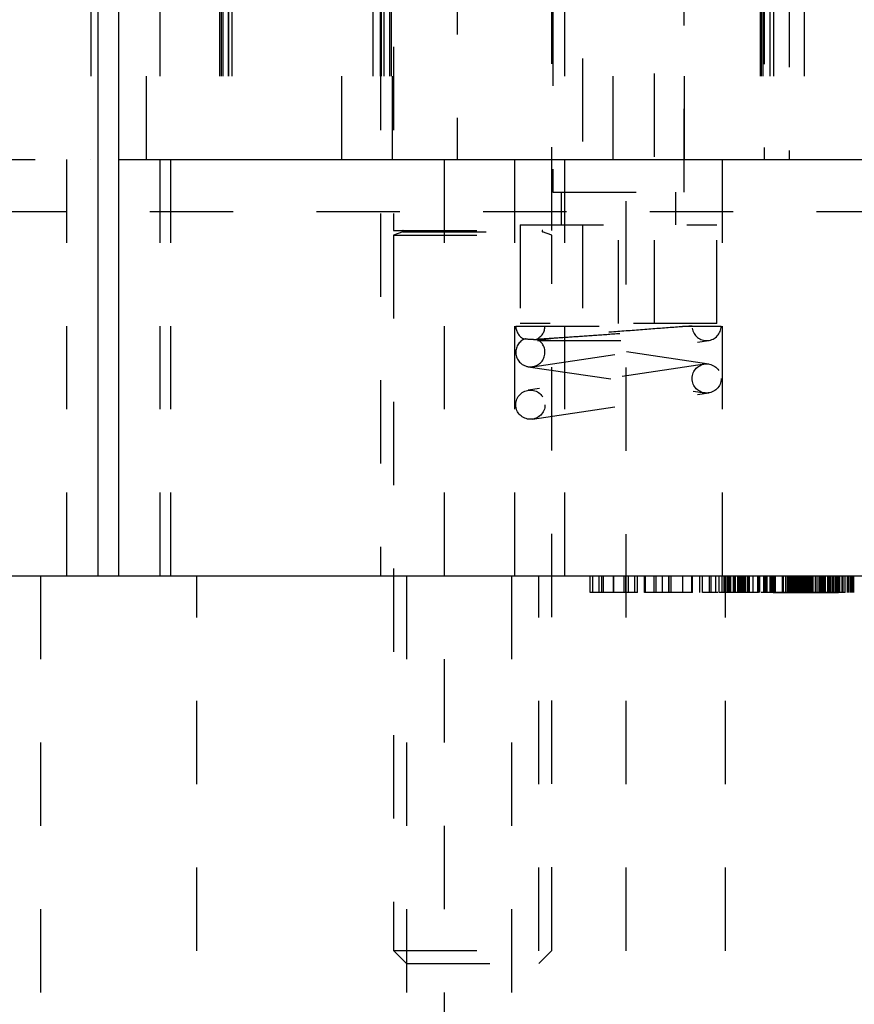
# Model space of a CAD drawing. Header units: inches. Extents: x 1880 to 2363, y -453 to -54.
# Tile 423 of 656: x 1901.81 to 1902.81, y -151.49 to -150.31. Entities that reach past the tile are written whole.
import ezdxf

# ---------------------------------------------------------------- set-up
doc = ezdxf.new("R2010")
doc.units = ezdxf.units.IN
doc.header["$LTSCALE"] = 0.5
doc.header["$MEASUREMENT"] = 0
doc.linetypes.add('HIDDEN', pattern=[0.225, 0.15, -0.075])
doc.layers.add('SID-M-H', color=4, linetype='HIDDEN')
doc.layers.add('SID-M-S', color=105, linetype='Continuous')

msp = doc.modelspace()

# ---------------------------------------------------------------- linework, layer by layer
at = {"layer": 'SID-M-H'}
for p, q in [((1902.33392, -149.2282), (1902.33392, -150.4782)), ((1902.52142, -150.4782), (1902.52142, -149.2282)), ((1902.70267, -149.46403), (1902.70267, -150.4782)), ((1902.73267, -149.46773), (1902.73267, -150.4782)), ((1901.89417, -149.4782), (1901.89417, -150.4782)), ((1901.96117, -150.4782), (1901.96117, -149.4782)), ((1902.04879, -149.4782), (1902.04879, -150.4782)), ((1902.05073, -149.4782), (1902.05073, -150.4782)), ((1902.05267, -149.4782), (1902.05267, -150.4782)), ((1902.0592, -149.4782), (1902.0592, -150.4782)), ((1902.05967, -149.4782), (1902.05967, -150.4782)), ((1902.06362, -149.4782), (1902.06362, -150.4782)), ((1902.19567, -150.4782), (1902.19567, -149.4782)), ((1902.23267, -149.4782), (1902.23267, -150.4782)), ((1902.24171, -149.4782), (1902.24171, -150.4782)), ((1902.24267, -149.4782), (1902.24267, -150.4782)), ((1902.24613, -149.4782), (1902.24613, -150.4782)), ((1902.25267, -149.4782), (1902.25267, -150.4782)), ((1902.25461, -149.4782), (1902.25461, -150.4782)), ((1902.25654, -150.4782), (1902.25654, -149.4782)), ((1902.44867, -149.4782), (1902.44867, -150.4782)), ((1902.60667, -150.4782), (1902.60667, -149.4782)), ((1902.69767, -149.4782), (1902.69767, -150.4782)), ((1902.69879, -149.4782), (1902.69879, -150.4782)), ((1902.70073, -149.4782), (1902.70073, -150.4782)), ((1902.7092, -149.4782), (1902.7092, -150.4782)), ((1902.71362, -149.4782), (1902.71362, -150.4782)), ((1902.75069, -149.4782), (1902.75069, -150.4782)), ((1902.44893, -149.49001), (1902.44893, -150.51757)), ((1902.60641, -150.51757), (1902.60641, -149.49001)), ((1902.48436, -149.55694), (1902.48436, -150.67505)), ((1902.57097, -150.67505), (1902.57097, -149.55694)), ((1901.97767, -150.9782), (1901.97767, -149.7282)), ((1902.24204, -149.9432), (1902.24204, -150.9782)), ((1902.25767, -149.9432), (1902.25767, -150.5636)), ((1902.44767, -150.5636), (1902.44767, -149.9432)), ((1902.46329, -150.9782), (1902.46329, -149.9432)), ((1900.92767, -150.4782), (1901.92767, -150.4782)), ((1901.86517, -150.4782), (1901.86517, -150.9782)), ((1901.99017, -150.9782), (1901.99017, -150.4782)), ((1902.31829, -150.4782), (1902.31829, -153.2282)), ((1902.40267, -150.4782), (1902.40267, -150.9782)), ((1902.53704, -153.2282), (1902.53704, -150.4782)), ((1902.65267, -150.9782), (1902.65267, -150.4782)), ((1902.44893, -150.51757), (1902.60641, -150.51757)), ((1902.45877, -150.51757), (1902.45877, -150.55694)), ((1902.59656, -150.55694), (1902.59656, -150.51757)), ((1899.76517, -150.5407), (1903.54642, -150.5407)), ((1902.40956, -150.55694), (1902.64578, -150.55694)), ((1902.40956, -150.55694), (1902.40956, -150.67505)), ((1902.52767, -150.67505), (1902.52767, -150.55694)), ((1902.64578, -150.67505), (1902.64578, -150.55694)), ((1902.25767, -150.5636), (1902.44767, -150.5636)), ((1902.26897, -150.56512), (1902.25767, -150.56924)), ((1902.26897, -150.56512), (1902.43636, -150.56512)), ((1902.44767, -150.56924), (1902.43636, -150.56512)), ((1902.25767, -150.56924), (1902.44767, -150.56924)), ((1902.25767, -150.56924), (1902.25767, -151.4277)), ((1902.44767, -151.4277), (1902.44767, -150.56924)), ((1902.64578, -150.67505), (1902.40956, -150.67505)), ((1902.40442, -150.6782), (1902.61592, -150.6782)), ((1902.42449, -150.72701), (1902.63599, -150.69551)), ((1902.43049, -150.6957), (1902.63342, -150.6957)), ((1902.63599, -150.72389), (1902.44133, -150.6949)), ((1902.63084, -150.72389), (1902.41934, -150.75539)), ((1902.41934, -150.72701), (1902.63084, -150.75851)), ((1902.42449, -150.79001), (1902.63599, -150.75851)), ((1901.83392, -150.9782), (1901.83392, -153.2282)), ((1902.02142, -153.2282), (1902.02142, -150.9782)), ((1902.27317, -150.9782), (1902.27317, -153.2282)), ((1902.39917, -150.9782), (1902.39917, -153.2282)), ((1902.43217, -153.2282), (1902.43217, -150.9782)), ((1902.49372, -150.9982), (1902.49372, -150.9782)), ((1902.49692, -150.9982), (1902.49692, -150.9782)), ((1902.5044, -150.9982), (1902.5044, -150.9782)), ((1902.50761, -150.9982), (1902.50761, -150.9782)), ((1902.50978, -150.9982), (1902.50978, -150.9782)), ((1902.52176, -150.9982), (1902.52176, -150.9782)), ((1902.52188, -150.9982), (1902.52188, -150.9782)), ((1902.52203, -150.9982), (1902.52203, -150.9782)), ((1902.52211, -150.9982), (1902.52211, -150.9782)), ((1902.52215, -150.9982), (1902.52215, -150.9782)), ((1902.53458, -150.9982), (1902.53458, -150.9782)), ((1902.53645, -150.9982), (1902.53645, -150.9782)), ((1902.53966, -150.9982), (1902.53966, -150.9782)), ((1902.54714, -150.9982), (1902.54714, -150.9782)), ((1902.55034, -150.9982), (1902.55034, -150.9782)), ((1902.55889, -150.9982), (1902.55889, -150.9782)), ((1902.55996, -150.9982), (1902.55996, -150.9782)), ((1902.56009, -150.9982), (1902.56009, -150.9782)), ((1902.57064, -150.9982), (1902.57064, -150.9782)), ((1902.5728, -150.9982), (1902.5728, -150.9782)), ((1902.58066, -150.9982), (1902.58066, -150.9782)), ((1902.58807, -150.9982), (1902.58807, -150.9782)), ((1902.5883, -150.9982), (1902.5883, -150.9782)), ((1902.59094, -150.9982), (1902.59094, -150.9782)), ((1902.60483, -150.9982), (1902.60483, -150.9782)), ((1902.61551, -150.9982), (1902.61551, -150.9782)), ((1902.61658, -150.9982), (1902.61658, -150.9782)), ((1902.62531, -150.9982), (1902.62531, -150.9782)), ((1902.62833, -150.9982), (1902.62833, -150.9782)), ((1902.63691, -150.9982), (1902.63691, -150.9782)), ((1902.63902, -150.9982), (1902.63902, -150.9782)), ((1902.64434, -150.9982), (1902.64434, -150.9782)), ((1902.64857, -150.9982), (1902.64857, -150.9782)), ((1902.65203, -150.9982), (1902.65203, -150.9782)), ((1902.65434, -150.9982), (1902.65434, -150.9782)), ((1902.65617, -153.2282), (1902.65617, -150.9782)), ((1902.65653, -150.9982), (1902.65653, -150.9782)), ((1902.65665, -150.9982), (1902.65665, -150.9782)), ((1902.6567, -150.9982), (1902.6567, -150.9782)), ((1902.65895, -150.9982), (1902.65895, -150.9782)), ((1902.6602, -150.9982), (1902.6602, -150.9782)), ((1902.66084, -150.9982), (1902.66084, -150.9782)), ((1902.66241, -150.9982), (1902.66241, -150.9782)), ((1902.66247, -150.9982), (1902.66247, -150.9782)), ((1902.66575, -150.9982), (1902.66575, -150.9782)), ((1902.66622, -150.9982), (1902.66622, -150.9782)), ((1902.66703, -150.9982), (1902.66703, -150.9782)), ((1902.66737, -150.9982), (1902.66737, -150.9782)), ((1902.66818, -150.9982), (1902.66818, -150.9782)), ((1902.67107, -150.9982), (1902.67107, -150.9782)), ((1902.67238, -150.9982), (1902.67238, -150.9782)), ((1902.67245, -150.9982), (1902.67245, -150.9782)), ((1902.67346, -150.9982), (1902.67346, -150.9782)), ((1902.67427, -150.9982), (1902.67427, -150.9782)), ((1902.67453, -150.9982), (1902.67453, -150.9782)), ((1902.67626, -150.9982), (1902.67626, -150.9782)), ((1902.67651, -150.9982), (1902.67651, -150.9782)), ((1902.6766, -150.9982), (1902.6766, -150.9782)), ((1902.67673, -150.9982), (1902.67673, -150.9782)), ((1902.67799, -150.9982), (1902.67799, -150.9782)), ((1902.67815, -150.9982), (1902.67815, -150.9782)), ((1902.67853, -150.9982), (1902.67853, -150.9782)), ((1902.67891, -150.9982), (1902.67891, -150.9782)), ((1902.67895, -150.9982), (1902.67895, -150.9782)), ((1902.68061, -150.9982), (1902.68061, -150.9782)), ((1902.68278, -150.9982), (1902.68278, -150.9782)), ((1902.68329, -150.9982), (1902.68329, -150.9782)), ((1902.68349, -150.9982), (1902.68349, -150.9782)), ((1902.68496, -150.9982), (1902.68496, -150.9782)), ((1902.68922, -150.9982), (1902.68922, -150.9782)), ((1902.6947, -150.9982), (1902.6947, -150.9782)), ((1902.69472, -150.9982), (1902.69472, -150.9782)), ((1902.69521, -150.9982), (1902.69521, -150.9782)), ((1902.69587, -150.9982), (1902.69587, -150.9782)), ((1902.69604, -150.9982), (1902.69604, -150.9782)), ((1902.69638, -150.9982), (1902.69638, -150.9782)), ((1902.69703, -150.9982), (1902.69703, -150.9782)), ((1902.6971, -150.9982), (1902.6971, -150.9782)), ((1902.70226, -150.9982), (1902.70226, -150.9782)), ((1902.70276, -150.9982), (1902.70276, -150.9782)), ((1902.70281, -150.9982), (1902.70281, -150.9782)), ((1902.70287, -150.9982), (1902.70287, -150.9782)), ((1902.70368, -150.9982), (1902.70368, -150.9782)), ((1902.70395, -150.9982), (1902.70395, -150.9782)), ((1902.70453, -150.9982), (1902.70453, -150.9782)), ((1902.7051, -150.9982), (1902.7051, -150.9782)), ((1902.7055, -150.9982), (1902.7055, -150.9782)), ((1902.70626, -150.9982), (1902.70626, -150.9782)), ((1902.70972, -150.9982), (1902.70972, -150.9782)), ((1902.71107, -150.9982), (1902.71107, -150.9782)), ((1902.71203, -150.9982), (1902.71203, -150.9782)), ((1902.71318, -150.9982), (1902.71318, -150.9782)), ((1902.71434, -150.9982), (1902.71434, -150.9782)), ((1902.71533, -150.9982), (1902.71533, -150.9782)), ((1902.71603, -150.9982), (1902.71603, -150.9782)), ((1902.72449, -150.9982), (1902.72449, -150.9782)), ((1902.72587, -150.9982), (1902.72587, -150.9782)), ((1902.72863, -150.9982), (1902.72863, -150.9782)), ((1902.73049, -150.9982), (1902.73049, -150.9782)), ((1902.73209, -150.9982), (1902.73209, -150.9782)), ((1902.7328, -150.9982), (1902.7328, -150.9782)), ((1902.73395, -150.9982), (1902.73395, -150.9782)), ((1902.73469, -150.9982), (1902.73469, -150.9782)), ((1902.73496, -150.9982), (1902.73496, -150.9782)), ((1902.73666, -150.9982), (1902.73666, -150.9782)), ((1902.73741, -150.9982), (1902.73741, -150.9782)), ((1902.73746, -150.9982), (1902.73746, -150.9782)), ((1902.73799, -150.9982), (1902.73799, -150.9782)), ((1902.73841, -150.9982), (1902.73841, -150.9782)), ((1902.73856, -150.9782), (1902.73856, -150.9982)), ((1902.73857, -150.9982), (1902.73857, -150.9782)), ((1902.73893, -150.9982), (1902.73893, -150.9782)), ((1902.74065, -150.9982), (1902.74065, -150.9782)), ((1902.74087, -150.9982), (1902.74087, -150.9782)), ((1902.74159, -150.9982), (1902.74159, -150.9782)), ((1902.74203, -150.9982), (1902.74203, -150.9782)), ((1902.74277, -150.9982), (1902.74277, -150.9782)), ((1902.74434, -150.9982), (1902.74434, -150.9782)), ((1902.74556, -150.9982), (1902.74556, -150.9782)), ((1902.74661, -150.9982), (1902.74661, -150.9782)), ((1902.74744, -150.9982), (1902.74744, -150.9782)), ((1902.74777, -150.9982), (1902.74777, -150.9782)), ((1902.74837, -150.9982), (1902.74837, -150.9782)), ((1902.74983, -150.9982), (1902.74983, -150.9782)), ((1902.7501, -150.9982), (1902.7501, -150.9782)), ((1902.75081, -150.9982), (1902.75081, -150.9782)), ((1902.75184, -150.9982), (1902.75184, -150.9782)), ((1902.75194, -150.9982), (1902.75194, -150.9782)), ((1902.75223, -150.9982), (1902.75223, -150.9782)), ((1902.75256, -150.9982), (1902.75256, -150.9782)), ((1902.75275, -150.9982), (1902.75275, -150.9782)), ((1902.75387, -150.9982), (1902.75387, -150.9782)), ((1902.75472, -150.9982), (1902.75472, -150.9782)), ((1902.75513, -150.9982), (1902.75513, -150.9782)), ((1902.75547, -150.9982), (1902.75547, -150.9782)), ((1902.75587, -150.9982), (1902.75587, -150.9782)), ((1902.75735, -150.9982), (1902.75735, -150.9782)), ((1902.75742, -150.9982), (1902.75742, -150.9782)), ((1902.75775, -150.9982), (1902.75775, -150.9782)), ((1902.75818, -150.9982), (1902.75818, -150.9782)), ((1902.75819, -150.9982), (1902.75819, -150.9782)), ((1902.75977, -150.9982), (1902.75977, -150.9782)), ((1902.76022, -150.9982), (1902.76022, -150.9782)), ((1902.76148, -150.9982), (1902.76148, -150.9782)), ((1902.76395, -150.9982), (1902.76395, -150.9782)), ((1902.76411, -150.9982), (1902.76411, -150.9782)), ((1902.76626, -150.9982), (1902.76626, -150.9782)), ((1902.76857, -150.9982), (1902.76857, -150.9782)), ((1902.76905, -150.9982), (1902.76905, -150.9782)), ((1902.76972, -150.9982), (1902.76972, -150.9782)), ((1902.76988, -150.9982), (1902.76988, -150.9782)), ((1902.7712, -150.9982), (1902.7712, -150.9782)), ((1902.7712, -150.9982), (1902.7712, -150.9782)), ((1902.77138, -150.9982), (1902.77138, -150.9782)), ((1902.7717, -150.9982), (1902.7717, -150.9782)), ((1902.77228, -150.9982), (1902.77228, -150.9782)), ((1902.7726, -150.9982), (1902.7726, -150.9782)), ((1902.773, -150.9982), (1902.773, -150.9782)), ((1902.77333, -150.9982), (1902.77333, -150.9782)), ((1902.77465, -150.9982), (1902.77465, -150.9782)), ((1902.77507, -150.9982), (1902.77507, -150.9782)), ((1902.77621, -150.9982), (1902.77621, -150.9782)), ((1902.77894, -150.9982), (1902.77894, -150.9782)), ((1902.77918, -150.9982), (1902.77918, -150.9782)), ((1902.77958, -150.9982), (1902.77958, -150.9782)), ((1902.7801, -150.9982), (1902.7801, -150.9782)), ((1902.7805, -150.9982), (1902.7805, -150.9782)), ((1902.78126, -150.9982), (1902.78126, -150.9782)), ((1902.78183, -150.9982), (1902.78183, -150.9782)), ((1902.78271, -150.9982), (1902.78271, -150.9782)), ((1902.78492, -150.9982), (1902.78492, -150.9782)), ((1902.78537, -150.9982), (1902.78537, -150.9782)), ((1902.78611, -150.9982), (1902.78611, -150.9782)), ((1902.78818, -150.9982), (1902.78818, -150.9782)), ((1902.78844, -150.9982), (1902.78844, -150.9782)), ((1902.78876, -150.9982), (1902.78876, -150.9782)), ((1902.78896, -150.9982), (1902.78896, -150.9782)), ((1902.78917, -150.9982), (1902.78917, -150.9782)), ((1902.78934, -150.9982), (1902.78934, -150.9782)), ((1902.79049, -150.9982), (1902.79049, -150.9782)), ((1902.79075, -150.9982), (1902.79075, -150.9782)), ((1902.79088, -150.9982), (1902.79088, -150.9782)), ((1902.79164, -150.9982), (1902.79164, -150.9782)), ((1902.79314, -150.9982), (1902.79314, -150.9782)), ((1902.79626, -150.9982), (1902.79626, -150.9782)), ((1902.79741, -150.9982), (1902.79741, -150.9782)), ((1902.79972, -150.9982), (1902.79972, -150.9782)), ((1902.80248, -150.9982), (1902.80248, -150.9782)), ((1902.8026, -150.9982), (1902.8026, -150.9782)), ((1902.80278, -150.9982), (1902.80278, -150.9782)), ((1902.8028, -150.9982), (1902.8028, -150.9782)), ((1902.803, -150.9982), (1902.803, -150.9782)), ((1902.80333, -150.9982), (1902.80333, -150.9782)), ((1902.80434, -150.9982), (1902.80434, -150.9782)), ((1902.8065, -150.9982), (1902.8065, -150.9782)), ((1902.80664, -150.9982), (1902.80664, -150.9782)), ((1902.8078, -150.9982), (1902.8078, -150.9782)), ((1902.80895, -150.9982), (1902.80895, -150.9782)), ((1902.80942, -150.9982), (1902.80942, -150.9782)), ((1902.80944, -150.9982), (1902.80944, -150.9782)), ((1902.8101, -150.9982), (1902.8101, -150.9782)), ((1902.61658, -150.9982), (1902.55889, -150.9982)), ((1902.69587, -150.9982), (1902.64857, -150.9982)), ((1902.25767, -151.4277), (1902.44767, -151.4277)), ((1902.25767, -151.4277), (1902.27317, -151.4432)), ((1902.43217, -151.4432), (1902.44767, -151.4277)), ((1902.27317, -151.4432), (1902.43217, -151.4432))]:
    msp.add_line(p, q, dxfattribs=at)
for centre in [(1902.63342, -150.7412), (1902.42192, -150.7727)]:
    msp.add_circle(centre, 0.0175, dxfattribs=at)
for centre, radius, start, end in [((1902.2687, -150.56438), 0.000787, 290, 90), ((1902.43663, -150.56438), 0.000787, 90, 250), ((1902.42192, -150.6782), 0.0175, 180, 244.1949), ((1902.42192, -150.6782), 0.0175, 294.60211, 0), ((1902.63342, -150.6782), 0.0175, 188.47114, 0), ((1902.42192, -150.7097), 0.0175, 115.84193, 64.15807)]:
    msp.add_arc(centre, radius, start, end, dxfattribs=at)
for points, knots in [([(1902.61592, -150.6782), (1902.6147, -150.67829), (1902.60384, -150.6791), (1902.57927, -150.68094), (1902.53957, -150.68395), (1902.49949, -150.68704), (1902.4635, -150.68987), (1902.43556, -150.69213), (1902.41755, -150.69366), (1902.41537, -150.69386), (1902.41429, -150.69395)], [0, 0, 0, 0, 0.0183197, 0.1635643, 0.3063496, 0.4467904, 0.5854506, 0.7233058, 0.8622416, 1, 1, 1, 1]), ([(1902.42954, -150.69395), (1902.42964, -150.69395), (1902.43008, -150.69392), (1902.43731, -150.69345), (1902.45663, -150.69216), (1902.48378, -150.69029), (1902.51511, -150.68809), (1902.54687, -150.68582), (1902.5756, -150.68375), (1902.59841, -150.68208), (1902.61005, -150.68123), (1902.61389, -150.68094), (1902.61505, -150.68086), (1902.61547, -150.68083), (1902.61577, -150.6808), (1902.61594, -150.68079), (1902.61608, -150.68078), (1902.6161, -150.68078), (1902.61611, -150.68078)], [0, 0, 0, 0, 0.03098211, 0.13909616, 0.2504876, 0.36232093, 0.47307836, 0.5820155, 0.68890031, 0.79398709, 0.89894063, 0.9391461, 0.94917767, 0.96667595, 0.97104888, 0.98044093, 0.98998471, 1, 1, 1, 1]), ([(1902.61592, -150.6782), (1902.6221, -150.6782), (1902.63675, -150.6782), (1902.64879, -150.6782), (1902.65029, -150.6782), (1902.65092, -150.6782)], [0, 0, 0, 0, 0.2983871, 0.7068158, 1, 1, 1, 1]), ([(1902.42954, -150.69395), (1902.43055, -150.69405), (1902.43205, -150.6942), (1902.4395, -150.69493), (1902.44361, -150.69533), (1902.44556, -150.69554), (1902.44632, -150.69564), (1902.4465, -150.69568), (1902.44645, -150.6957), (1902.44631, -150.6957), (1902.44607, -150.6957), (1902.44578, -150.69569), (1902.44531, -150.69568), (1902.44413, -150.69562), (1902.4404, -150.69543), (1902.43143, -150.69491), (1902.41971, -150.69425), (1902.4146, -150.69397), (1902.41433, -150.69395), (1902.41429, -150.69395)], [0, 0, 0, 0, 0.2379614, 0.3558648, 0.4139563, 0.4430096, 0.4576723, 0.4650202, 0.468145, 0.4713047, 0.4731896, 0.4750753, 0.4777409, 0.4826796, 0.4989153, 0.5638328, 0.7365381, 0.9556022, 1, 1, 1, 1]), ([(1902.52203, -150.9982), (1902.51801, -150.9982), (1902.50999, -150.9982), (1902.50044, -150.9982), (1902.49459, -150.9982), (1902.49401, -150.9982), (1902.49372, -150.9982)], [0, 0, 0, 0, 0.2803934, 0.5597169, 0.7797594, 1, 1, 1, 1]), ([(1902.55034, -150.9982), (1902.54983, -150.9982), (1902.5488, -150.9982), (1902.54079, -150.9982), (1902.53142, -150.9982), (1902.52516, -150.9982), (1902.52203, -150.9982)], [0, 0, 0, 0, 0.2791823, 0.5586741, 0.7791029, 1, 1, 1, 1]), ([(1902.63691, -150.9982), (1902.63391, -150.9982), (1902.62852, -150.9982), (1902.62839, -150.9982), (1902.62833, -150.9982)], [0, 0, 0, 0, 0.5578599, 1, 1, 1, 1]), ([(1902.64696, -150.9982), (1902.64618, -150.9982), (1902.6422, -150.9982), (1902.63927, -150.9982), (1902.63691, -150.9982)], [0, 0, 0, 0, 0.1967389, 1, 1, 1, 1]), ([(1902.71203, -150.9982), (1902.71147, -150.9982), (1902.71035, -150.9982), (1902.70421, -150.9982), (1902.69975, -150.9982), (1902.69897, -150.9982)], [0, 0, 0, 0, 0.4518079, 0.9042169, 1, 1, 1, 1]), ([(1902.75256, -150.9982), (1902.74558, -150.9982), (1902.73163, -150.9982), (1902.71612, -150.9982), (1902.70656, -150.9982), (1902.70559, -150.9982), (1902.7051, -150.9982)], [0, 0, 0, 0, 0.2796633, 0.5593539, 0.7796364, 1, 1, 1, 1]), ([(1902.71318, -150.9982), (1902.71387, -150.9982), (1902.71525, -150.9982), (1902.72612, -150.9982), (1902.73888, -150.9982), (1902.74778, -150.9982), (1902.75223, -150.9982)], [0, 0, 0, 0, 0.279416, 0.5590765, 0.779478, 1, 1, 1, 1]), ([(1902.75223, -150.9982), (1902.75795, -150.9982), (1902.76937, -150.9982), (1902.78261, -150.9982), (1902.7904, -150.9982), (1902.79123, -150.9982), (1902.79164, -150.9982)], [0, 0, 0, 0, 0.27982967, 0.55938902, 0.77965383, 1, 1, 1, 1]), ([(1902.79972, -150.9982), (1902.79893, -150.9982), (1902.79735, -150.9982), (1902.78453, -150.9982), (1902.76901, -150.9982), (1902.75804, -150.9982), (1902.75256, -150.9982)], [0, 0, 0, 0, 0.2796304, 0.5593429, 0.7795972, 1, 1, 1, 1])]:
    msp.add_open_spline(points, degree=3, knots=knots, dxfattribs=at)
at = {"layer": 'SID-M-S'}
for p, q in [((1901.90267, -149.5032), (1901.90267, -150.9782)), ((1901.92767, -149.5032), (1901.92767, -150.9782)), ((1901.92767, -150.4782), (1905.57767, -150.4782)), ((1897.67767, -150.9782), (1910.17767, -150.9782))]:
    msp.add_line(p, q, dxfattribs=at)

doc.saveas('drawing.dxf')
